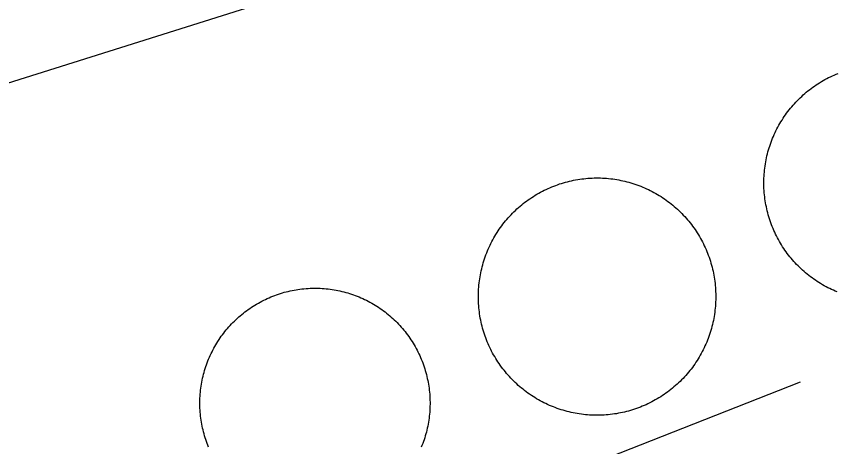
# Model space of a CAD drawing. Extents: x 3567028 to 3605064, y 510945 to 536587.
# Drawn here: x 3599682.2 to 3599916.5, y 526277.2 to 526400.2 of the extents above; entities that cross this region are included whole.
import ezdxf

# ---------------------------------------------------------------- set-up
doc = ezdxf.new("R2010")
doc.units = 0
doc.layers.add('V-DOMW-TANK', color=7, linetype='Continuous')
doc.layers.add('V-UTIL-LINE', color=7, linetype='Continuous')

msp = doc.modelspace()

# ---------------------------------------------------------------- linework, layer by layer
at = {"layer": 'V-DOMW-TANK'}
for points in [[(3599895.92, 526349.25), (3599895.87, 526349.83), (3599895.83, 526350.42), (3599895.79, 526351.01), (3599895.77, 526351.6), (3599895.76, 526352.18), (3599895.75, 526352.77), (3599895.76, 526353.36), (3599895.78, 526353.95), (3599895.81, 526354.54), (3599895.84, 526355.12), (3599895.89, 526355.71), (3599895.95, 526356.3), (3599896.02, 526356.88), (3599896.1, 526357.46), (3599896.19, 526358.04), (3599896.29, 526358.62), (3599896.4, 526359.2), (3599896.52, 526359.77), (3599896.65, 526360.35), (3599896.78, 526360.92), (3599896.93, 526361.49), (3599897.09, 526362.05), (3599897.26, 526362.62), (3599897.44, 526363.18), (3599897.63, 526363.73), (3599897.83, 526364.29), (3599898.04, 526364.84), (3599898.25, 526365.38), (3599898.48, 526365.93), (3599898.72, 526366.46), (3599898.96, 526367), (3599899.22, 526367.53), (3599899.48, 526368.05), (3599899.76, 526368.57), (3599900.04, 526369.09), (3599900.33, 526369.6), (3599900.63, 526370.11), (3599900.94, 526370.61), (3599901.26, 526371.1), (3599901.58, 526371.59), (3599901.92, 526372.07), (3599902.27, 526372.55), (3599902.62, 526373.02), (3599902.98, 526373.49), (3599903.34, 526373.95), (3599903.72, 526374.4), (3599904.1, 526374.84), (3599904.49, 526375.28), (3599904.89, 526375.72), (3599905.3, 526376.14), (3599905.71, 526376.56), (3599906.13, 526376.97), (3599906.56, 526377.37), (3599907, 526377.77), (3599907.44, 526378.16), (3599907.89, 526378.54), (3599908.34, 526378.91), (3599908.8, 526379.27), (3599909.27, 526379.63), (3599909.75, 526379.98), (3599910.22, 526380.32), (3599910.71, 526380.65), (3599911.2, 526380.97), (3599911.7, 526381.28), (3599912.2, 526381.59), (3599912.71, 526381.88), (3599913.22, 526382.17), (3599913.74, 526382.45), (3599914.26, 526382.72), (3599914.79, 526382.98), (3599915.33, 526383.23), (3599915.86, 526383.47), (3599916.4, 526383.7), (3599916.94, 526383.93)], [(3599815.23, 526311.69), (3599815.09, 526312.27), (3599814.96, 526312.84), (3599814.84, 526313.42), (3599814.72, 526314.01), (3599814.62, 526314.59), (3599814.53, 526315.17), (3599814.45, 526315.76), (3599814.38, 526316.35), (3599814.31, 526316.94), (3599814.27, 526317.53), (3599814.23, 526318.12), (3599814.2, 526318.71), (3599814.18, 526319.3), (3599814.17, 526319.89), (3599814.17, 526320.48), (3599814.18, 526321.08), (3599814.2, 526321.67), (3599814.23, 526322.26), (3599814.27, 526322.85), (3599814.33, 526323.44), (3599814.39, 526324.03), (3599814.46, 526324.62), (3599814.55, 526325.2), (3599814.64, 526325.79), (3599814.75, 526326.37), (3599814.86, 526326.95), (3599814.98, 526327.53), (3599815.12, 526328.11), (3599815.26, 526328.68), (3599815.42, 526329.25), (3599815.58, 526329.82), (3599815.75, 526330.39), (3599815.94, 526330.95), (3599816.13, 526331.51), (3599816.33, 526332.07), (3599816.55, 526332.62), (3599816.77, 526333.17), (3599817, 526333.71), (3599817.25, 526334.25), (3599817.5, 526334.79), (3599817.76, 526335.32), (3599818.03, 526335.84), (3599818.31, 526336.37), (3599818.59, 526336.89), (3599818.89, 526337.4), (3599819.2, 526337.9), (3599819.51, 526338.41), (3599819.83, 526338.9), (3599820.16, 526339.4), (3599820.51, 526339.88), (3599820.85, 526340.35), (3599821.21, 526340.83), (3599821.58, 526341.29), (3599821.95, 526341.75), (3599822.33, 526342.2), (3599822.72, 526342.65), (3599823.12, 526343.09), (3599823.52, 526343.52), (3599823.94, 526343.95), (3599824.35, 526344.36), (3599824.78, 526344.78), (3599825.21, 526345.18), (3599825.66, 526345.57), (3599826.1, 526345.96), (3599826.56, 526346.34), (3599827.02, 526346.71), (3599827.49, 526347.08), (3599827.96, 526347.43), (3599828.44, 526347.78), (3599828.92, 526348.12), (3599829.42, 526348.45), (3599829.91, 526348.77), (3599830.42, 526349.09), (3599830.92, 526349.39), (3599831.44, 526349.68), (3599831.96, 526349.97), (3599832.48, 526350.25), (3599833, 526350.51), (3599833.54, 526350.77), (3599834.08, 526351.02), (3599834.62, 526351.26), (3599835.16, 526351.49), (3599835.71, 526351.71), (3599836.27, 526351.92), (3599836.82, 526352.12), (3599837.38, 526352.32), (3599837.95, 526352.5), (3599838.51, 526352.67), (3599839.08, 526352.83), (3599839.65, 526352.98), (3599840.23, 526353.13), (3599840.8, 526353.26), (3599841.38, 526353.38), (3599841.96, 526353.49), (3599842.55, 526353.59), (3599843.14, 526353.69), (3599843.72, 526353.77), (3599844.31, 526353.84), (3599844.9, 526353.9), (3599845.49, 526353.95)], [(3599845.49, 526353.95), (3599846.08, 526353.99), (3599846.67, 526354.02), (3599847.26, 526354.04), (3599847.85, 526354.05), (3599848.45, 526354.05), (3599849.04, 526354.04), (3599849.63, 526354.02), (3599850.22, 526353.98), (3599850.81, 526353.94), (3599851.4, 526353.89), (3599851.99, 526353.82), (3599852.58, 526353.75), (3599853.16, 526353.67), (3599853.75, 526353.58), (3599854.33, 526353.47), (3599854.91, 526353.36), (3599855.49, 526353.23), (3599856.07, 526353.1), (3599856.64, 526352.96), (3599857.21, 526352.8), (3599857.78, 526352.64), (3599858.35, 526352.46), (3599858.91, 526352.28), (3599859.47, 526352.09), (3599860.02, 526351.88), (3599860.58, 526351.67), (3599861.13, 526351.45), (3599861.67, 526351.21), (3599862.21, 526350.97), (3599862.75, 526350.72), (3599863.28, 526350.46), (3599863.81, 526350.19), (3599864.33, 526349.91), (3599864.85, 526349.62), (3599865.36, 526349.33), (3599865.87, 526349.02), (3599866.37, 526348.71), (3599866.86, 526348.38), (3599867.35, 526348.05), (3599867.84, 526347.71), (3599868.31, 526347.36), (3599868.79, 526347.01), (3599869.25, 526346.64), (3599869.71, 526346.27), (3599870.17, 526345.89), (3599870.61, 526345.5), (3599871.05, 526345.1), (3599871.48, 526344.7), (3599871.91, 526344.28), (3599872.33, 526343.86), (3599872.74, 526343.44), (3599873.14, 526343), (3599873.54, 526342.56), (3599873.92, 526342.11), (3599874.3, 526341.66), (3599874.67, 526341.2), (3599875.04, 526340.73), (3599875.4, 526340.26), (3599875.74, 526339.78), (3599876.08, 526339.29), (3599876.41, 526338.8), (3599876.73, 526338.31), (3599877.04, 526337.8), (3599877.35, 526337.29), (3599877.64, 526336.78), (3599877.93, 526336.26), (3599878.21, 526335.74), (3599878.48, 526335.21), (3599878.73, 526334.68), (3599878.98, 526334.14), (3599879.22, 526333.6), (3599879.45, 526333.05), (3599879.67, 526332.5), (3599879.88, 526331.95), (3599880.09, 526331.4), (3599880.28, 526330.84), (3599880.46, 526330.27), (3599880.63, 526329.7), (3599880.79, 526329.14), (3599880.95, 526328.57), (3599881.09, 526327.99), (3599881.22, 526327.41), (3599881.34, 526326.83), (3599881.46, 526326.25), (3599881.56, 526325.67), (3599881.65, 526325.08), (3599881.73, 526324.5), (3599881.8, 526323.91), (3599881.86, 526323.32), (3599881.91, 526322.73), (3599881.95, 526322.14), (3599881.98, 526321.55), (3599882, 526320.96), (3599882.01, 526320.36), (3599882.01, 526319.77), (3599882, 526319.18), (3599881.98, 526318.59), (3599881.94, 526318), (3599881.9, 526317.41), (3599881.85, 526316.82)], [(3599916.7, 526321.45), (3599916.16, 526321.68), (3599915.62, 526321.92), (3599915.09, 526322.16), (3599914.56, 526322.42), (3599914.03, 526322.68), (3599913.51, 526322.95), (3599913, 526323.24), (3599912.49, 526323.53), (3599911.98, 526323.83), (3599911.48, 526324.14), (3599910.98, 526324.46), (3599910.5, 526324.78), (3599910.01, 526325.12), (3599909.54, 526325.46), (3599909.06, 526325.81), (3599908.6, 526326.18), (3599908.14, 526326.54), (3599907.69, 526326.92), (3599907.24, 526327.3), (3599906.8, 526327.69), (3599906.37, 526328.09), (3599905.95, 526328.5), (3599905.53, 526328.91), (3599905.12, 526329.33), (3599904.72, 526329.76), (3599904.32, 526330.2), (3599903.93, 526330.64), (3599903.55, 526331.09), (3599903.18, 526331.54), (3599902.82, 526332), (3599902.46, 526332.47), (3599902.11, 526332.95), (3599901.77, 526333.43), (3599901.44, 526333.91), (3599901.12, 526334.4), (3599900.8, 526334.9), (3599900.5, 526335.4), (3599900.2, 526335.91), (3599899.91, 526336.42), (3599899.64, 526336.94), (3599899.37, 526337.46), (3599899.11, 526337.99), (3599898.85, 526338.52), (3599898.61, 526339.06), (3599898.38, 526339.6), (3599898.16, 526340.14), (3599897.94, 526340.69), (3599897.74, 526341.24), (3599897.55, 526341.8), (3599897.36, 526342.36), (3599897.19, 526342.92), (3599897.02, 526343.48), (3599896.87, 526344.05), (3599896.72, 526344.62), (3599896.59, 526345.19), (3599896.46, 526345.77), (3599896.35, 526346.34), (3599896.24, 526346.92), (3599896.15, 526347.5), (3599896.06, 526348.08), (3599895.99, 526348.67), (3599895.92, 526349.25)], [(3599734.8, 526285.96), (3599734.74, 526286.52), (3599734.69, 526287.09), (3599734.65, 526287.67), (3599734.62, 526288.24), (3599734.6, 526288.82), (3599734.59, 526289.39), (3599734.59, 526289.96), (3599734.6, 526290.54), (3599734.62, 526291.11), (3599734.65, 526291.68), (3599734.7, 526292.26), (3599734.74, 526292.83), (3599734.81, 526293.4), (3599734.88, 526293.97), (3599734.96, 526294.54), (3599735.04, 526295.1), (3599735.15, 526295.67), (3599735.26, 526296.23), (3599735.38, 526296.79), (3599735.5, 526297.35), (3599735.64, 526297.91), (3599735.79, 526298.46), (3599735.95, 526299.01), (3599736.12, 526299.56), (3599736.3, 526300.11), (3599736.48, 526300.65), (3599736.68, 526301.19), (3599736.89, 526301.73), (3599737.1, 526302.26), (3599737.33, 526302.79), (3599737.56, 526303.31), (3599737.8, 526303.83), (3599738.06, 526304.35), (3599738.32, 526304.86), (3599738.59, 526305.36), (3599738.87, 526305.87), (3599739.15, 526306.36), (3599739.45, 526306.85), (3599739.75, 526307.34), (3599740.06, 526307.82), (3599740.39, 526308.3), (3599740.72, 526308.77), (3599741.05, 526309.23), (3599741.4, 526309.69), (3599741.75, 526310.14), (3599742.11, 526310.59), (3599742.48, 526311.03), (3599742.86, 526311.46), (3599743.24, 526311.89), (3599743.64, 526312.31), (3599744.04, 526312.72), (3599744.44, 526313.12), (3599744.85, 526313.52), (3599745.27, 526313.91), (3599745.7, 526314.3), (3599746.13, 526314.67), (3599746.57, 526315.04), (3599747.02, 526315.4), (3599747.47, 526315.76), (3599747.93, 526316.1), (3599748.4, 526316.44), (3599748.86, 526316.77), (3599749.34, 526317.09), (3599749.82, 526317.4), (3599750.31, 526317.7), (3599750.81, 526318), (3599751.3, 526318.29), (3599751.8, 526318.56), (3599752.31, 526318.83), (3599752.82, 526319.09), (3599753.34, 526319.34), (3599753.86, 526319.59), (3599754.38, 526319.82), (3599754.91, 526320.04), (3599755.44, 526320.26), (3599755.98, 526320.46), (3599756.52, 526320.66), (3599757.06, 526320.85), (3599757.61, 526321.02), (3599758.16, 526321.19), (3599758.7, 526321.35), (3599759.26, 526321.5), (3599759.82, 526321.63), (3599760.38, 526321.76), (3599760.94, 526321.88), (3599761.5, 526321.99), (3599762.07, 526322.09), (3599762.63, 526322.18), (3599763.2, 526322.26), (3599763.77, 526322.33), (3599764.34, 526322.39), (3599764.92, 526322.44), (3599765.49, 526322.48), (3599766.06, 526322.51), (3599766.63, 526322.53), (3599767.21, 526322.54), (3599767.78, 526322.54), (3599768.36, 526322.53), (3599768.93, 526322.51), (3599769.5, 526322.48)], [(3599769.5, 526322.48), (3599770.07, 526322.44), (3599770.65, 526322.39), (3599771.22, 526322.32), (3599771.79, 526322.26), (3599772.36, 526322.18), (3599772.92, 526322.08), (3599773.49, 526321.98), (3599774.05, 526321.88), (3599774.61, 526321.76), (3599775.17, 526321.63), (3599775.73, 526321.49), (3599776.28, 526321.34), (3599776.83, 526321.18), (3599777.38, 526321.01), (3599777.93, 526320.83), (3599778.47, 526320.65), (3599779.01, 526320.45), (3599779.54, 526320.24), (3599780.08, 526320.03), (3599780.6, 526319.8), (3599781.13, 526319.57), (3599781.65, 526319.33), (3599782.17, 526319.07), (3599782.68, 526318.81), (3599783.18, 526318.54), (3599783.69, 526318.27), (3599784.18, 526317.98), (3599784.67, 526317.68), (3599785.16, 526317.38), (3599785.64, 526317.07), (3599786.12, 526316.74), (3599786.59, 526316.41), (3599787.05, 526316.08), (3599787.51, 526315.73), (3599787.96, 526315.38), (3599788.41, 526315.02), (3599788.85, 526314.65), (3599789.28, 526314.27), (3599789.71, 526313.89), (3599790.12, 526313.5), (3599790.54, 526313.1), (3599790.94, 526312.69), (3599791.34, 526312.28), (3599791.73, 526311.86), (3599792.12, 526311.43), (3599792.49, 526311), (3599792.86, 526310.56), (3599793.22, 526310.11), (3599793.58, 526309.66), (3599793.92, 526309.2), (3599794.26, 526308.73), (3599794.59, 526308.27), (3599794.91, 526307.79), (3599795.22, 526307.3), (3599795.52, 526306.82), (3599795.82, 526306.33), (3599796.1, 526305.83), (3599796.38, 526305.33), (3599796.65, 526304.82), (3599796.91, 526304.31), (3599797.16, 526303.79), (3599797.41, 526303.27), (3599797.64, 526302.75), (3599797.86, 526302.22), (3599798.08, 526301.69), (3599798.28, 526301.15), (3599798.48, 526300.61), (3599798.67, 526300.07), (3599798.84, 526299.52), (3599799.01, 526298.97), (3599799.17, 526298.42), (3599799.32, 526297.87), (3599799.46, 526297.31), (3599799.58, 526296.75), (3599799.7, 526296.19), (3599799.81, 526295.63), (3599799.91, 526295.06), (3599800, 526294.5), (3599800.08, 526293.93), (3599800.15, 526293.36), (3599800.21, 526292.79), (3599800.26, 526292.21), (3599800.3, 526291.64), (3599800.33, 526291.07), (3599800.35, 526290.5), (3599800.36, 526289.92), (3599800.36, 526289.35), (3599800.35, 526288.77), (3599800.33, 526288.2), (3599800.29, 526287.63), (3599800.26, 526287.06), (3599800.21, 526286.48), (3599800.15, 526285.91), (3599800.07, 526285.34), (3599799.99, 526284.77), (3599799.9, 526284.21), (3599799.8, 526283.64), (3599799.7, 526283.08), (3599799.57, 526282.52), (3599799.45, 526281.96)], [(3599881.85, 526316.82), (3599881.79, 526316.23), (3599881.71, 526315.64), (3599881.63, 526315.05), (3599881.54, 526314.47), (3599881.43, 526313.89), (3599881.32, 526313.31), (3599881.2, 526312.73), (3599881.06, 526312.15), (3599880.92, 526311.58), (3599880.76, 526311.01), (3599880.6, 526310.44), (3599880.43, 526309.87), (3599880.24, 526309.31), (3599880.04, 526308.75), (3599879.84, 526308.19), (3599879.63, 526307.64), (3599879.41, 526307.09), (3599879.17, 526306.55), (3599878.93, 526306.01), (3599878.68, 526305.47), (3599878.42, 526304.94), (3599878.15, 526304.41), (3599877.87, 526303.89), (3599877.58, 526303.37), (3599877.29, 526302.86), (3599876.98, 526302.35), (3599876.67, 526301.85), (3599876.34, 526301.35), (3599876.01, 526300.86), (3599875.67, 526300.38), (3599875.32, 526299.9), (3599874.96, 526299.43), (3599874.6, 526298.96), (3599874.23, 526298.5), (3599873.85, 526298.05), (3599873.46, 526297.6), (3599873.06, 526297.17), (3599872.66, 526296.73), (3599872.24, 526296.31), (3599871.82, 526295.89), (3599871.4, 526295.48), (3599870.96, 526295.08), (3599870.52, 526294.68), (3599870.07, 526294.29), (3599869.62, 526293.92), (3599869.16, 526293.54), (3599868.69, 526293.18), (3599868.22, 526292.82), (3599867.74, 526292.48), (3599867.25, 526292.14), (3599866.76, 526291.81), (3599866.27, 526291.49), (3599865.76, 526291.17), (3599865.25, 526290.87), (3599864.74, 526290.57), (3599864.22, 526290.29), (3599863.7, 526290.01), (3599863.17, 526289.74), (3599862.64, 526289.48), (3599862.1, 526289.23)], [(3599862.1, 526289.23), (3599861.56, 526289), (3599861.02, 526288.76), (3599860.47, 526288.55), (3599859.91, 526288.33), (3599859.36, 526288.13), (3599858.8, 526287.94), (3599858.23, 526287.76), (3599857.67, 526287.59), (3599857.1, 526287.42), (3599856.52, 526287.27), (3599855.95, 526287.13), (3599855.37, 526287), (3599854.79, 526286.87), (3599854.21, 526286.76), (3599853.63, 526286.66), (3599853.04, 526286.57), (3599852.46, 526286.49), (3599851.87, 526286.42), (3599851.28, 526286.35), (3599850.69, 526286.31), (3599850.1, 526286.27), (3599849.51, 526286.23), (3599848.92, 526286.22), (3599848.32, 526286.21), (3599847.73, 526286.21), (3599847.14, 526286.22), (3599846.55, 526286.24), (3599845.96, 526286.27), (3599845.37, 526286.31), (3599844.78, 526286.37), (3599844.19, 526286.43), (3599843.6, 526286.5), (3599843.02, 526286.59), (3599842.43, 526286.68), (3599841.85, 526286.78), (3599841.27, 526286.9), (3599840.69, 526287.02), (3599840.11, 526287.16), (3599839.54, 526287.3), (3599838.96, 526287.45), (3599838.4, 526287.62), (3599837.83, 526287.79), (3599837.27, 526287.98), (3599836.71, 526288.17), (3599836.15, 526288.38), (3599835.6, 526288.59), (3599835.05, 526288.81), (3599834.51, 526289.04), (3599833.97, 526289.28), (3599833.43, 526289.54), (3599832.9, 526289.8), (3599832.37, 526290.07), (3599831.85, 526290.34), (3599831.33, 526290.63), (3599830.82, 526290.93), (3599830.31, 526291.24), (3599829.81, 526291.55), (3599829.31, 526291.87), (3599828.83, 526292.21), (3599828.34, 526292.55), (3599827.86, 526292.9), (3599827.39, 526293.25), (3599826.93, 526293.62), (3599826.46, 526293.99), (3599826.01, 526294.37), (3599825.56, 526294.76), (3599825.13, 526295.16), (3599824.7, 526295.56), (3599824.27, 526295.97), (3599823.85, 526296.4), (3599823.44, 526296.82), (3599823.04, 526297.26), (3599822.64, 526297.7), (3599822.25, 526298.14), (3599821.88, 526298.6), (3599821.5, 526299.06), (3599821.14, 526299.52), (3599820.79, 526300), (3599820.44, 526300.48), (3599820.1, 526300.96), (3599819.77, 526301.45), (3599819.45, 526301.95), (3599819.13, 526302.45), (3599818.83, 526302.96), (3599818.53, 526303.48), (3599818.25, 526304), (3599817.97, 526304.52), (3599817.7, 526305.05), (3599817.45, 526305.58), (3599817.2, 526306.11), (3599816.96, 526306.66), (3599816.73, 526307.2), (3599816.5, 526307.75), (3599816.29, 526308.3), (3599816.09, 526308.86), (3599815.9, 526309.42), (3599815.72, 526309.98), (3599815.55, 526310.55), (3599815.38, 526311.12), (3599815.23, 526311.69)], [(3599737.09, 526277.09), (3599736.87, 526277.62), (3599736.67, 526278.16), (3599736.47, 526278.7), (3599736.28, 526279.24), (3599736.11, 526279.79), (3599735.94, 526280.34), (3599735.78, 526280.89), (3599735.63, 526281.44), (3599735.5, 526282), (3599735.37, 526282.56), (3599735.25, 526283.12), (3599735.14, 526283.68), (3599735.04, 526284.25), (3599734.95, 526284.82), (3599734.87, 526285.38), (3599734.8, 526285.96)], [(3599799.45, 526281.96), (3599799.31, 526281.4), (3599799.16, 526280.85), (3599799, 526280.3), (3599798.83, 526279.75), (3599798.65, 526279.2), (3599798.47, 526278.66), (3599798.27, 526278.12), (3599798.06, 526277.59), (3599797.85, 526277.05)]]:
    msp.add_lwpolyline(points, dxfattribs=at)
at = {"layer": 'V-UTIL-LINE'}
for points in [[(3599505.12, 526650.74), (3599607.04, 526376.67), (3599641, 526280.85), (3599745.37, 526232.44), (3599906.2, 526295.74)], [(3599612.9, 526360.15), (3599783.75, 526414.06), (3599717.79, 526588.96)]]:
    msp.add_lwpolyline(points, dxfattribs=at)

doc.saveas('drawing.dxf')
